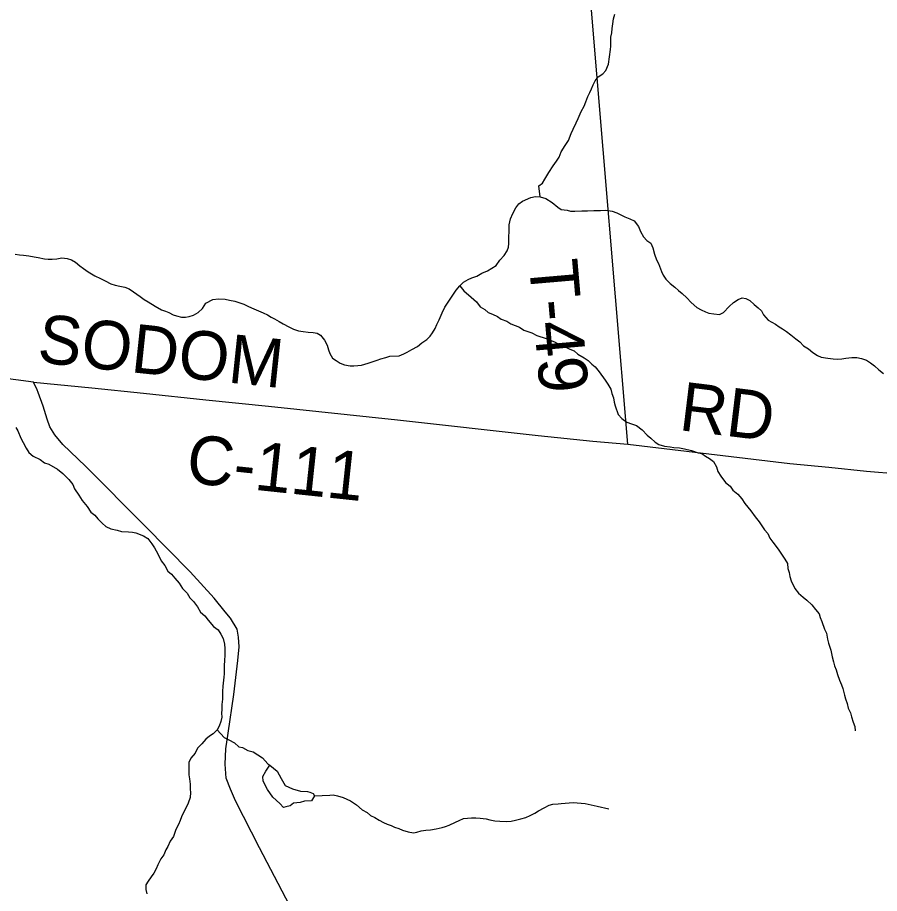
# Model space of a CAD drawing. Extents: x 1310247 to 1664935, y 235267 to 584339.
# Drawn here: x 1522624 to 1527939, y 342021 to 347420 of the extents above; entities that cross this region are included whole.
import ezdxf

# ---------------------------------------------------------------- set-up
doc = ezdxf.new("R2010")
doc.units = 0
for name, color, linetype in [('GM_X_County_Road', 7, 'Continuous'), ('GM_X_County_Road_Text', 7, 'Continuous'), ('GM_X_Minor_Lake', 7, 'Continuous'), ('GM_X_Minor_River', 7, 'Continuous'), ('GM_X_Township_Road', 7, 'Continuous'), ('GM_X_Township_Road_Text', 7, 'Continuous')]:
    doc.layers.add(name, color=color, linetype=linetype)

msp = doc.modelspace()

# ---------------------------------------------------------------- linework, layer by layer
at = {"layer": 'GM_X_County_Road'}
for points in [[(1522744.6, 345124.5), (1522723.6, 345172.4), (1522363, 345219.1), (1521915.3, 345262), (1521874.3, 345350.4), (1521550.6, 345812.8), (1521514, 345872.5), (1521492.8, 345916.9), (1521483.1, 345976.6), (1521448.4, 346308), (1521419.5, 346400.5), (1521363.7, 346506.5), (1521223, 346747.3), (1521169, 346845.6), (1521175.2, 346968.4), (1521226.8, 347159.6), (1521321.3, 347631.7)], [(1522723.6, 345172.4), (1523081.9, 345137.4), (1523401.6, 345104.2), (1523786.1, 345064.5), (1524172.3, 345024.8), (1524968, 344939.8), (1525833.4, 344843.5), (1526171, 344808.7), (1526387.1, 344790.1), (1527386.2, 344671.7), (1527625.8, 344647.7), (1527858.7, 344624.6), (1528059, 344608.3), (1528415.1, 344600.6), (1529780.4, 344551.8)], [(1524555.7, 341462), (1524116.5, 342302.4), (1523968.8, 342592.6), (1523937.1, 342662.9), (1523910.8, 342731.5), (1523903.7, 342817.7), (1523909, 342912.6), (1523923.1, 343009.3), (1523958.2, 343246.7), (1523982.8, 343457.7), (1523990.9, 343541), (1523986.7, 343600.1), (1523977.9, 343649.2), (1523936.5, 343717.2), (1523905.2, 343756.8), (1523836.6, 343841.3), (1523689.4, 344002.7), (1523409.8, 344287.6), (1523043.9, 344654.1), (1522903.3, 344787.6), (1522853.6, 344847.3), (1522822.3, 344896.4), (1522806.3, 344943.7), (1522781.5, 345024.7), (1522751.4, 345109.2), (1522744.6, 345124.5)]]:
    msp.add_lwpolyline(points, dxfattribs=at)
at = {"layer": 'GM_X_Minor_Lake'}
for points in [[(1524263.2, 342551.8), (1524241.5, 342576.2), (1524198, 342615.1), (1524164.7, 342661.8), (1524139.5, 342712.4), (1524136, 342742.5), (1524154.6, 342774.3), (1524179.5, 342812.3)], [(1524179.5, 342812.3), (1524224.8, 342775.2), (1524250.1, 342730.6), (1524273.5, 342686), (1524319.2, 342665.2), (1524369.2, 342652.3), (1524411.3, 342649.6), (1524427.2, 342645.3), (1524447.2, 342637), (1524454.9, 342622.8), (1524436.4, 342591), (1524394.2, 342589.7), (1524366, 342582.1), (1524325.8, 342576.8), (1524305.5, 342561.1), (1524279.3, 342555.5), (1524263.2, 342551.8)]]:
    msp.add_lwpolyline(points, dxfattribs=at)
at = {"layer": 'GM_X_Minor_River'}
for points in [[(1525846, 346315.4), (1525839.4, 346381.7), (1525861.8, 346399.3), (1525876.3, 346423), (1525899.2, 346464.6), (1525926.1, 346506.1), (1525946.7, 346533.8), (1525963.2, 346559.5), (1525975.9, 346591.3), (1526000.8, 346630.9), (1526021.4, 346662.5), (1526038.4, 346706.2), (1526050.9, 346732), (1526067.8, 346771.8), (1526080.3, 346797.5), (1526099.3, 346841.2), (1526117.9, 346872.9), (1526128.5, 346900.8), (1526141.2, 346932.6), (1526153.8, 346958.4), (1526162.2, 346980.2), (1526172.8, 347006.1), (1526185.3, 347029.9), (1526203.9, 347055.5), (1526232.2, 347073), (1526250.7, 347094.6), (1526267.5, 347132.4), (1526274.5, 347178.3), (1526279.4, 347222.3), (1526281.9, 347244.3), (1526283, 347298.4), (1526287.6, 347326.3), (1526290.2, 347352.4), (1526294.8, 347380.3), (1526299.5, 347412.3), (1526306.1, 347440.2)], [(1525223.5, 345556.8), (1525242.5, 345600.5), (1525259.2, 345634.2), (1525284, 345671.8), (1525304.7, 345703.4), (1525329.5, 345739), (1525352.1, 345766.6), (1525374.5, 345788.1), (1525402.9, 345805.6), (1525425.1, 345815.1), (1525455.4, 345826.5), (1525487.8, 345843.9), (1525522.1, 345859.2), (1525548.5, 345874.7), (1525574.9, 345892.2), (1525597.5, 345923.8), (1525624.2, 345953.3), (1525642.8, 345983), (1525651.3, 346004.8), (1525653.8, 346026.8), (1525656.2, 346143), (1525663, 346179), (1525677.7, 346212.7), (1525696.4, 346246.4), (1525715, 346272.1), (1525737.3, 346287.6), (1525789.8, 346310.6), (1525818, 346316), (1525846, 346315.4), (1525881.8, 346304.6), (1525921.3, 346279.8), (1525954.7, 346251), (1525976.4, 346236.5), (1526012.3, 346231.8), (1526034.2, 346227.3), (1526060.2, 346226.8), (1526104.3, 346227.8), (1526138.4, 346229.1), (1526178.4, 346230.3), (1526218.4, 346231.5), (1526252.5, 346232.8), (1526290.4, 346225.9), (1526320.2, 346215.3), (1526344, 346204.8), (1526369.7, 346192.2), (1526399.5, 346179.6), (1526427.2, 346167), (1526452.5, 346132.3), (1526465.9, 346102), (1526483.2, 346067.6), (1526504.7, 346045.1), (1526528.4, 346028.5), (1526541.8, 346000.2), (1526551, 345961.9), (1526564.2, 345925.6), (1526575.7, 345903.3), (1526594.7, 345854.8), (1526604.3, 345832.5), (1526621.8, 345808.1), (1526647.2, 345781.5), (1526676.8, 345758.9), (1526700.3, 345738.3), (1526722, 345719.8), (1526751.4, 345693.2), (1526776.8, 345664.6), (1526812.2, 345633.8), (1526839.9, 345619.2), (1526865.7, 345606.6), (1526887.5, 345598.1), (1526917.4, 345593.5), (1526953.3, 345588.7), (1526977.6, 345602.3), (1527012.5, 345639.6), (1527039, 345663.1), (1527067.4, 345682.6), (1527091.6, 345692.1), (1527115.5, 345687.6), (1527139.3, 345675), (1527166.8, 345650.4), (1527190.4, 345629.9), (1527212, 345611.4), (1527223.5, 345587.1), (1527252.8, 345554.4), (1527274.6, 345541.9), (1527298.3, 345529.4), (1527320, 345512.9), (1527341.7, 345500.4), (1527365.4, 345483.9), (1527393, 345463.3), (1527422.5, 345440.6), (1527448.1, 345422), (1527469.6, 345395.5), (1527501.3, 345378.9), (1527528.8, 345356.2), (1527556.4, 345337.6), (1527580.2, 345327.1), (1527620.1, 345320.2), (1527654, 345315.5), (1527682, 345315), (1527706.1, 345316.5), (1527732.2, 345319.9)], [(1522610.4, 345962.2), (1522636.3, 345957.7), (1522660.3, 345955.2), (1522694.2, 345950.5), (1522726.1, 345945.8), (1522752.1, 345941.2), (1522789.9, 345932.4), (1522813.9, 345929.9), (1522837.9, 345931.4), (1522866, 345932.8), (1522898.1, 345938.2), (1522930.1, 345935.5), (1522955.9, 345927), (1522981.6, 345912.4), (1523009.1, 345889.8), (1523030.8, 345873.3), (1523060.4, 345852.6), (1523099.9, 345827.7), (1523135.5, 345811), (1523165.3, 345796.3), (1523198.9, 345779.6), (1523226.8, 345771), (1523254.6, 345764.4), (1523286.5, 345757.7), (1523312.3, 345747.1), (1523339.9, 345728.5), (1523379.4, 345699.6), (1523405, 345683.1), (1523428.7, 345668.5), (1523472.2, 345641.6), (1523511.7, 345618.7), (1523535.6, 345610.2), (1523557.4, 345601.7), (1523583.1, 345587.1), (1523605, 345580.7), (1523634.9, 345574), (1523658.9, 345573.5), (1523683, 345577), (1523709.1, 345584.5), (1523737.5, 345602), (1523764.1, 345627.5), (1523784.8, 345659.1), (1523829.3, 345682.2), (1523863.4, 345685.5), (1523905.4, 345684.6), (1523931.3, 345678.1), (1523963.1, 345671.4), (1524018.8, 345654.2), (1524048.5, 345639.5), (1524080.2, 345624.8), (1524139.7, 345599.5), (1524165.5, 345587), (1524187.2, 345572.5), (1524209, 345562), (1524236.7, 345547.4), (1524262.4, 345532.8), (1524296, 345514.1), (1524325.7, 345499.4), (1524357.5, 345488.8), (1524385.5, 345484.2), (1524415.4, 345481.5), (1524447.4, 345478.9), (1524471.3, 345474.3), (1524493.1, 345461.9), (1524516.4, 345431.3), (1524533.8, 345400.9), (1524541.2, 345372.7), (1524550.7, 345348.4), (1524566.1, 345320), (1524587.8, 345305.6), (1524613.5, 345289), (1524639.3, 345280.4), (1524675.2, 345273.7), (1524697.2, 345273.2), (1524723.2, 345274.7), (1524745.3, 345278.2), (1524785.6, 345289.4), (1524817.9, 345300.8), (1524842, 345308.2), (1524864.2, 345315.8), (1524894.4, 345325.2), (1524920.6, 345332.7), (1524976.7, 345335.5), (1525005, 345346.9), (1525027.2, 345356.5), (1525055.6, 345373.9), (1525090, 345393.2), (1525116.5, 345414.8), (1525146.9, 345436.2), (1525169.4, 345455.7), (1525181.8, 345477.5), (1525198.4, 345503.2), (1525208.9, 345527.1), (1525223.5, 345556.8)], [(1525352.1, 345766.6), (1525375.4, 345736), (1525420.6, 345697), (1525454, 345668.2), (1525477.4, 345637.7), (1525505.1, 345621.1), (1525526.7, 345602.6), (1525552.5, 345592), (1525584.2, 345577.3), (1525605.9, 345560.8), (1525641.6, 345548.1), (1525665.3, 345531.5), (1525718.9, 345512.4), (1525746.5, 345493.8), (1525796.2, 345476.7), (1525825.9, 345460), (1525883.5, 345440.8), (1525939.1, 345419.6), (1525968.8, 345402.9), (1526004.5, 345388.1), (1526030.2, 345375.6), (1526056, 345365), (1526079.6, 345344.5), (1526117.1, 345321.6), (1526142.8, 345305.1), (1526164.4, 345282.6), (1526186, 345266.1), (1526211.4, 345235.5), (1526248.3, 345184.6), (1526263.8, 345160.2), (1526283.2, 345129.8), (1526288.7, 345103.6), (1526298.1, 345075.3), (1526303.5, 345049.2), (1526309, 345027), (1526327.9, 344972.5), (1526349.4, 344948), (1526380.9, 344925.3), (1526410.8, 344916.6), (1526440.6, 344906), (1526476, 344879.2), (1526507.4, 344846.5), (1526529, 344828), (1526556.5, 344803.4), (1526578.2, 344788.9), (1526614, 344778.1), (1526647.9, 344773.4), (1526671.8, 344768.9), (1526705.8, 344768.2), (1526735.7, 344761.5), (1526779.5, 344750.6), (1526821.3, 344737.7), (1526843.2, 344733.2), (1526866.9, 344716.7), (1526890.6, 344702.2), (1526916.2, 344683.6), (1526933.5, 344651.2), (1526942.9, 344622.9), (1526960.3, 344592.5), (1526989.5, 344553.8), (1527019, 344531.1), (1527034.5, 344506.8), (1527066, 344482), (1527089.4, 344453.5), (1527108.8, 344425), (1527145.9, 344380.2), (1527173.1, 344341.5), (1527196.5, 344311), (1527229.5, 344262.2), (1527251, 344239.7), (1527262.4, 344211.4), (1527281.9, 344186.9), (1527315, 344144.1), (1527334.4, 344111.7), (1527355.7, 344081.2), (1527371.2, 344054.8), (1527374.6, 344024.6), (1527382, 343998.4), (1527385.5, 343974.3), (1527394.9, 343948), (1527416, 343901.5), (1527439.4, 343873), (1527468.9, 343848.3), (1527490.5, 343829.8), (1527521.9, 343799.1), (1527543.3, 343770.6), (1527566.7, 343744), (1527572.3, 343721.9), (1527583.8, 343697.6), (1527600.8, 343651.1), (1527612.3, 343624.8), (1527617.5, 343588.6), (1527625, 343564.4), (1527638, 343520.1), (1527647.2, 343479.8), (1527654.6, 343449.6), (1527662, 343423.3), (1527671.5, 343399.1), (1527680.9, 343370.8), (1527692.2, 343336.5), (1527703.6, 343306.2)], [(1527732.2, 345319.9), (1527768.3, 345325.2), (1527798.3, 345324.5), (1527828.2, 345317.9), (1527858, 345307.3), (1527883.6, 345290.7), (1527907.3, 345274.2), (1527934.8, 345249.5), (1527964.4, 345226.9)], [(1522613.8, 344893.9), (1522625.4, 344871.6), (1522644.4, 344827.1), (1522657.9, 344800.8), (1522677.2, 344766.3), (1522694.6, 344739.9), (1522720.2, 344717.3), (1522763.7, 344696.4), (1522791.3, 344675.8), (1522817.2, 344667.2), (1522870.5, 344636), (1522904, 344609.3), (1522941.2, 344572.4), (1522964.6, 344541.9), (1522976.1, 344515.6), (1523001.3, 344477), (1523022.5, 344442.4), (1523053.8, 344405.7), (1523077.1, 344371.1), (1523100.7, 344352.6), (1523120.2, 344330.2), (1523145.7, 344303.6), (1523169.3, 344283), (1523199, 344268.4), (1523238.8, 344259.5), (1523264.7, 344253), (1523308.7, 344250), (1523332.6, 344247.5), (1523354.5, 344243.1), (1523400.2, 344226.1), (1523427.9, 344209.5), (1523451.2, 344176.9), (1523468.7, 344150.5), (1523489.9, 344114), (1523509, 344071.5), (1523532.4, 344042.9), (1523551.7, 344008.5), (1523573.3, 343990), (1523594.8, 343963.5), (1523620.2, 343932.9), (1523641.5, 343900.3), (1523670.9, 343871.7), (1523686.3, 343843.3), (1523709.9, 343820.7), (1523733.2, 343788.2), (1523752.5, 343755.7), (1523780, 343733.1), (1523799.5, 343706.6)], [(1523799.5, 343706.6), (1523832.7, 343665.8), (1523860.2, 343645.2), (1523877.7, 343618.8), (1523891.1, 343592.5), (1523900.4, 343558.2), (1523901.8, 343530.1), (1523903, 343492), (1523900.2, 343454), (1523897.7, 343428), (1523899, 343397.9), (1523898.6, 343375.8), (1523896.1, 343353.8), (1523890.9, 343297.8), (1523888.2, 343265.8), (1523887.8, 343243.8), (1523887.2, 343217.7), (1523884.5, 343185.7), (1523883.9, 343155.7), (1523881.4, 343131.7), (1523882.9, 343107.6), (1523878.3, 343081.6), (1523867.7, 343051.8), (1523855.2, 343030), (1523830.7, 343004.4), (1523808.4, 342990.9), (1523786, 342971.3), (1523761.4, 342943.8), (1523734.8, 342916.2), (1523720.1, 342886.5), (1523693.4, 342855), (1523680.9, 342829.2), (1523679.8, 342779.1), (1523681.3, 342753), (1523684.7, 342726.9), (1523688.1, 342694.8), (1523689.4, 342664.6), (1523691, 342642.6), (1523688.3, 342612.5), (1523675.5, 342576.7), (1523665.1, 342554.9), (1523650.4, 342525.1), (1523635.8, 342493.4), (1523627.3, 342471.5), (1523616.7, 342445.7), (1523600.1, 342416), (1523585.2, 342372.2), (1523564.5, 342342.5), (1523551.9, 342310.7), (1523539.4, 342289), (1523526.7, 342259.1), (1523508.2, 342233.5), (1523489.4, 342197.8), (1523478.9, 342172), (1523464.3, 342146.2), (1523447.8, 342124.5), (1523429.2, 342096.8), (1523414.8, 342075.1), (1523416.1, 342045), (1523421.6, 342018.8)], [(1527703.6, 343306.2), (1527713.1, 343284), (1527722.3, 343243.7), (1527729.8, 343221.5), (1527739.2, 343191.2), (1527746.6, 343163), (1527760, 343134.7), (1527765.5, 343110.5), (1527776.8, 343076.2), (1527786.2, 343050), (1527789.7, 343023.8)], [(1523855.2, 343030), (1523898.3, 342983), (1523928, 342968.3), (1523961.6, 342949.6), (1523989.1, 342925), (1524011, 342920.5), (1524044.7, 342901.7), (1524076.5, 342893.1), (1524106.2, 342876.4), (1524133.8, 342857.8), (1524167, 342821), (1524179.5, 342812.3)], [(1524454.9, 342622.8), (1524549.2, 342626.6), (1524571.2, 342628.1), (1524597.1, 342623.6), (1524632.9, 342612.8), (1524676.5, 342591.8), (1524714, 342567), (1524749.4, 342536.2), (1524779.1, 342519.5), (1524800.7, 342501), (1524826.4, 342488.5), (1524854.1, 342471.9), (1524879.8, 342459.3), (1524903.6, 342448.8), (1524927.5, 342440.2), (1524949.3, 342429.8), (1524975.1, 342421.2), (1524996.9, 342410.7), (1525032.7, 342400), (1525064.6, 342395.3), (1525086.7, 342398.8), (1525112.9, 342406.3), (1525141, 342411.7), (1525171.1, 342413.1), (1525205.2, 342418.4), (1525241.4, 342427.7), (1525263.5, 342433.2), (1525285.8, 342442.8), (1525324.1, 342460), (1525346.4, 342471.6), (1525374.7, 342483), (1525398.7, 342484.5), (1525422.8, 342488), (1525450.8, 342487.4), (1525476.8, 342484.9), (1525512.7, 342480.1), (1525536.6, 342475.6), (1525566.5, 342469), (1525598.5, 342466.3), (1525638.5, 342465.5), (1525668.5, 342466.8), (1525694.7, 342472.3), (1525726.9, 342481.6), (1525759, 342489), (1525785.3, 342502.5), (1525813.6, 342515.9), (1525835.9, 342529.5), (1525870.4, 342548.8), (1525902.8, 342566.2), (1525924.9, 342571.7), (1525956.9, 342573)], [(1525956.9, 342573), (1525976.8, 342575.1), (1526049.2, 342582), (1526123.3, 342574.7), (1526197.2, 342559.4), (1526269.2, 342542.1)]]:
    msp.add_lwpolyline(points, dxfattribs=at)
at = {"layer": 'GM_X_Township_Road'}
msp.add_lwpolyline([(1526387.1, 344790.1), (1526159, 347515.4), (1526084.9, 348357.4), (1526064.6, 348641.7), (1526058.7, 348707.3), (1526043.1, 348753.9), (1525979.8, 348795.7), (1524219.7, 349768.4), (1522893.1, 350529.6), (1522794.4, 350587.2), (1522740, 350635.9), (1522694.5, 350687.1), (1522618.5, 350752.9), (1522560.3, 350783.3), (1522510.4, 350796), (1522448.1, 350801.9), (1522282.1, 350823.6), (1520839.4, 350999.4)], dxfattribs=at)

# ---------------------------------------------------------------- texts
at = {"layer": 'GM_X_County_Road_Text'}
for s, rotation, p in [('SODOM', 353.9316, (1522740, 345296)), ('RD', 353.0591, (1526696.4, 344877.8)), ('C-111', 353.9336, (1523657.1, 344554.8))]:
    msp.add_text(s, height=300, rotation=rotation, dxfattribs=at).set_placement(p)
at = {"layer": 'GM_X_Township_Road_Text'}
msp.add_text('T-49', height=300, rotation=274.9392, dxfattribs=at).set_placement((1525776.2, 345917.1))

doc.saveas('drawing.dxf')
